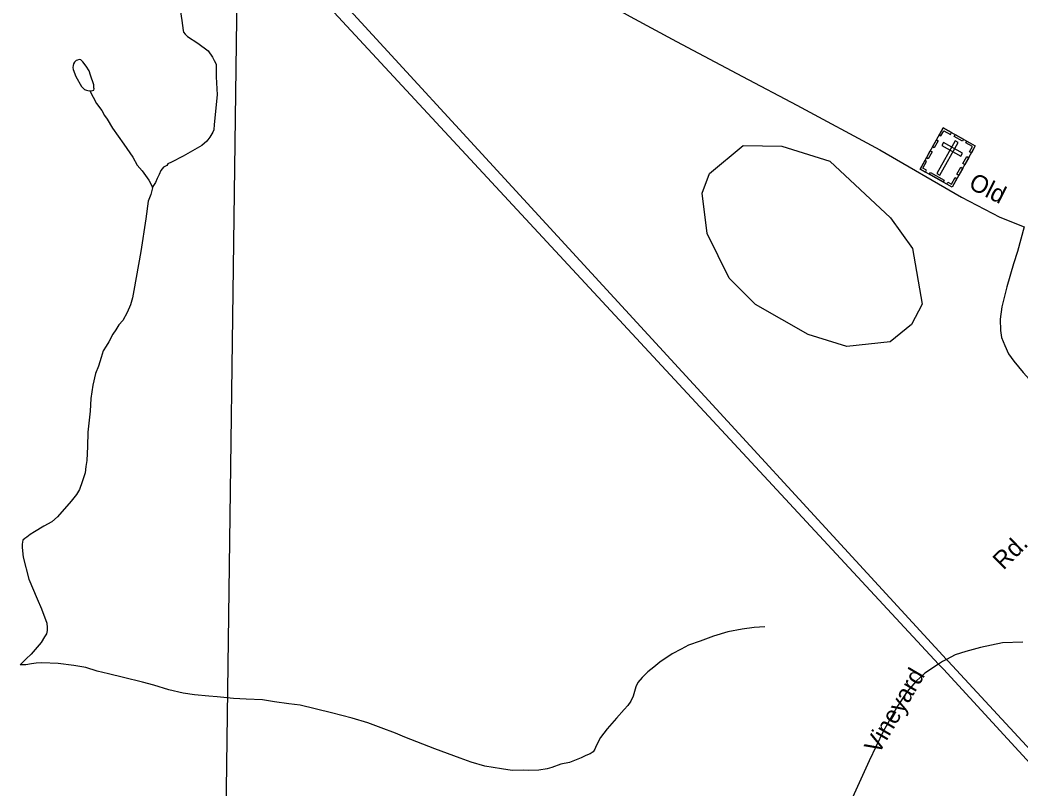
# Model space of a CAD drawing. Extents: x 2260773 to 2342389, y 552869 to 618546.
# Drawn here: x 2268737 to 2274135, y 573928 to 578078 of the extents above; entities that cross this region are included whole.
import ezdxf

# ---------------------------------------------------------------- set-up
doc = ezdxf.new("R2010")
doc.units = 0
for name, color, linetype in [('Exist Cultural Cemetery CELL', 7, 'Continuous'), ('Exist Hydrographic Misc Water Feature', 7, 'Continuous'), ('Exist Hydrographic Pond Under 1500 Sq Ft', 7, 'Continuous'), ('Exist Road Non-System Type 51', 7, 'Continuous'), ('Exist Road Non-System Type 51 Label', 7, 'Continuous'), ('Exist Road Secondary Type 51 Attributed', 7, 'Continuous'), ('Exist Road Secondary Type 51 Label', 7, 'Continuous'), ('Exist Utilities Electrical Transmission Line', 7, 'Continuous')]:
    doc.layers.add(name, color=color, linetype=linetype)

msp = doc.modelspace()

# ---------------------------------------------------------------- linework, layer by layer
at = {"layer": 'Exist Cultural Cemetery CELL'}
for points in [[(2273719.7, 577495.7), (2273893.5, 577398.7), (2273769.4, 577176.3), (2273595.5, 577273.4)], [(2273698.5, 577457.9), (2273708.4, 577452.4), (2273724.1, 577480.5), (2273759.6, 577460.7), (2273765, 577470.4), (2273719.7, 577495.7)], [(2273662.4, 577393.2), (2273683.5, 577431), (2273693.4, 577425.4), (2273672.3, 577387.6)], [(2273800.6, 577417), (2273784.3, 577426.1), (2273685.4, 577249), (2273701.7, 577239.9)], [(2273722.1, 577416.4), (2273713, 577400.1), (2273815.8, 577342.7), (2273824.9, 577359)], [(2273784.3, 577459.6), (2273829.6, 577434.3), (2273824, 577424.4), (2273778.8, 577449.6)], [(2273872.4, 577360.8), (2273862.5, 577366.3), (2273878.2, 577394.4), (2273842.8, 577414.2), (2273848.2, 577423.9), (2273893.5, 577398.6)], [(2273629.6, 577334.5), (2273650.7, 577372.3), (2273660.7, 577366.7), (2273639.5, 577328.9)], [(2273624.4, 577257.3), (2273630, 577267.3), (2273610.8, 577278.1), (2273630.5, 577313.3), (2273620.8, 577318.8), (2273595.5, 577273.5)], [(2273826.8, 577302.5), (2273847.9, 577340.3), (2273857.9, 577334.8), (2273836.8, 577297)], [(2273651.3, 577255.4), (2273725.4, 577214), (2273719.8, 577204.1), (2273645.7, 577245.4)], [(2273794.7, 577245), (2273815.8, 577282.8), (2273825.7, 577277.3), (2273804.6, 577239.4)], [(2273740.4, 577192.5), (2273746, 577202.5), (2273765.2, 577191.8), (2273784.9, 577227.1), (2273794.7, 577221.7), (2273769.4, 577176.3)]]:
    msp.add_lwpolyline(points, close=True, dxfattribs=at)
at = {"layer": 'Exist Hydrographic Misc Water Feature'}
for points in [[(2269599.1, 578157.6), (2269610.2, 578075.6), (2269618.8, 578022), (2269620.8, 578012), (2269629, 578001.8), (2269641.1, 577988.3), (2269697.3, 577952.6), (2269753.7, 577911.3), (2269775.6, 577877.5), (2269785.9, 577859.7), (2269796.1, 577839.5), (2269796.8, 577771.8), (2269801.7, 577673.7), (2269785.3, 577513.9), (2269783.6, 577485.8), (2269777.9, 577471.7), (2269762.1, 577445.7), (2269746.3, 577423.3), (2269718.4, 577401.1), (2269692.8, 577386.8), (2269617.3, 577342.2), (2269555.4, 577309.7), (2269535.7, 577301.3), (2269529.8, 577293.3), (2269511.5, 577283.5), (2269497.8, 577265.3), (2269488, 577244.8), (2269478.5, 577222.8), (2269468.9, 577201.1), (2269454.5, 577179), (2269452.7, 577172.8)], [(2269114.1, 577695.4), (2269122.3, 577695.4), (2269136.3, 577699.7), (2269137.9, 577705.6), (2269136.1, 577711.5), (2269135.7, 577727.4), (2269117.6, 577779.2), (2269110.9, 577803.3), (2269094.9, 577829.3), (2269076.6, 577852.7), (2269066.4, 577862.8), (2269056.1, 577864.7), (2269048.7, 577860.6), (2269040.7, 577858.5), (2269032.5, 577850.4), (2269026.6, 577840.4), (2269024.7, 577832.5), (2269022.9, 577820.7), (2269024.9, 577810.6), (2269039.5, 577772.7), (2269069.6, 577718.7), (2269085.6, 577702.9), (2269096.1, 577699.3), (2269103.9, 577697.3), (2269114.1, 577695.4)], [(2269114.1, 577695.4), (2269150.6, 577627.8), (2269179.1, 577589.9), (2269193.3, 577562.2), (2269207.2, 577542.3), (2269235.9, 577494.5), (2269266.5, 577451), (2269298.7, 577407.2), (2269347.1, 577337.9), (2269369.6, 577293.9), (2269397.7, 577264.2), (2269432.6, 577212.7), (2269448.4, 577182.7), (2269452.7, 577172.8)], [(2269452.7, 577172.8), (2269442.8, 577136.9), (2269429.3, 577100.8), (2269416.6, 577004.6), (2269390.4, 576828.5), (2269351.8, 576618.2), (2269344.2, 576578), (2269334.6, 576540.1), (2269315.1, 576500), (2269291.7, 576455.7), (2269271.8, 576433.5), (2269254.4, 576405.4), (2269238.4, 576383.1), (2269216.9, 576340.9), (2269203.1, 576317), (2269187.1, 576292.6), (2269175.7, 576256.6), (2269161.9, 576210.5), (2269144.3, 576170.5), (2269130.6, 576106.5), (2269119.5, 576034.4), (2269116.2, 575966.3), (2269103.1, 575854.3), (2269102, 575776.3), (2269098.8, 575700.1), (2269093, 575668.1), (2269089.3, 575634.2), (2269073.8, 575586.3), (2269058.2, 575544), (2269042.4, 575518), (2269013.1, 575481.4), (2268939.9, 575396.8), (2268910.1, 575368.8), (2268866, 575346.3), (2268816.6, 575316), (2268792.6, 575301.8), (2268775, 575287.4), (2268763.1, 575279.5), (2268753.3, 575271.2), (2268749.2, 575249.1), (2268749.6, 575231.2), (2268754.1, 575179.5), (2268784.6, 575059.6), (2268829.9, 574954.3), (2268854.1, 574900.4), (2268882.8, 574822.6), (2268883.3, 574798.7), (2268883.5, 574782.8), (2268879.6, 574764.7), (2268869.7, 574748.8), (2268852.1, 574718.6), (2268798.6, 574656.1), (2268770.9, 574629.9), (2268737.5, 574597.2)], [(2272757.3, 574802.9), (2272699.5, 574798.6), (2272635.3, 574790), (2272557.6, 574775.3), (2272479.9, 574752.6), (2272408.1, 574725.7), (2272346.2, 574703.4), (2272306.6, 574683), (2272256.8, 574656.5), (2272191.2, 574612), (2272157.9, 574585.8), (2272126, 574559.4), (2272096.2, 574529), (2272072.2, 574503), (2272060.5, 574478.8), (2272047.2, 574428.5), (2272033.5, 574402.6), (2272017.5, 574378.2), (2271997.6, 574356.1), (2271956.4, 574310), (2271907, 574253.3), (2271871.5, 574205.2), (2271847.9, 574160.9), (2271839.9, 574143), (2271831.9, 574128.8), (2271814.1, 574118.5), (2271790.7, 574108.3), (2271766.1, 574096.2), (2271702.5, 574071.7), (2271656.6, 574061.1), (2271608.8, 574044.8), (2271583.2, 574036.5), (2271537, 574030.1), (2271483.1, 574027.7), (2271453.2, 574029.4), (2271393.1, 574028.6), (2271337.1, 574036.3), (2271246.9, 574051.1), (2271172.7, 574072.4), (2271113, 574094), (2270976.4, 574144.6), (2270813.8, 574207.2), (2270763.4, 574228.6), (2270687.1, 574257.9), (2270615.1, 574285.4), (2270531.1, 574310.6), (2270418.9, 574339.3), (2270250.5, 574379.7), (2270188.8, 574387), (2270110.3, 574398.4), (2270046.3, 574409.6), (2269958.6, 574413.2), (2269890.1, 574416.1), (2269802.5, 574425.3), (2269756.4, 574429.1), (2269680.1, 574436.4), (2269618.4, 574445.8), (2269540, 574463.3), (2269459.7, 574488.3), (2269398.1, 574503.7), (2269295.6, 574528.9), (2269215.9, 574549.8), (2269153.5, 574563.3), (2269093.4, 574582.9), (2269027.2, 574594.1), (2268943.3, 574605.5), (2268855.4, 574608.6), (2268825.2, 574606.3), (2268799.4, 574604.1), (2268769.5, 574597.6), (2268737.5, 574597.2)]]:
    msp.add_lwpolyline(points, dxfattribs=at)
at = {"layer": 'Exist Hydrographic Pond Under 1500 Sq Ft'}
msp.add_lwpolyline([(2273200.6, 576316.7), (2272991.7, 576380), (2272706.7, 576543.2), (2272564.6, 576683.8), (2272445.6, 576925.6), (2272418.6, 577142.6), (2272458.5, 577250), (2272640.6, 577400.5), (2272849.6, 577396.3), (2273107.7, 577315.6), (2273435.6, 577010.6), (2273553.7, 576844.2), (2273606.6, 576544.7), (2273549.6, 576434.3), (2273433.6, 576341.5), (2273200.6, 576316.7)], dxfattribs=at)
at = {"layer": 'Exist Road Non-System Type 51'}
for points in [[(2274149.4, 574720.6), (2274039.9, 574717.1), (2273921.7, 574690.6), (2273842.2, 574669.4), (2273785.7, 574651.8), (2273738.5, 574627.5)], [(2273695.3, 574602), (2273621.6, 574552.9), (2273573.9, 574510.5), (2273526.3, 574453.9), (2273469.8, 574369.2), (2273395.6, 574238.5), (2273320.3, 574080.1), (2273240.3, 573901.1), (2273148.5, 573699.8), (2273103.8, 573609.1), (2273061.4, 573543.2), (2272994.3, 573439.6), (2272927.3, 573356), (2272853.1, 573271.2), (2272775.5, 573192.3), (2272717.8, 573121.7), (2272677.2, 573072.2)], [(2273738.5, 574627.5), (2273716.9, 574616.4), (2273695.3, 574602)]]:
    msp.add_lwpolyline(points, dxfattribs=at)
at = {"layer": 'Exist Road Secondary Type 51 Attributed'}
for points in [[(2271446.1, 578416.2), (2271534.7, 578369.6), (2271623, 578324.4), (2271777.8, 578237.9), (2272031, 578096.5), (2272280.2, 577960.9), (2272637.6, 577772.3), (2272931, 577617.3), (2273379, 577377.5), (2273819.3, 577122.6), (2274025.8, 577013.1), (2274157.6, 576962.5)], [(2274157.6, 576962.5), (2274121.1, 576827.7), (2274099.9, 576762.3), (2274064.6, 576638.7), (2274036.4, 576529.2), (2274027.6, 576463.9), (2274029.3, 576402), (2274034.6, 576364.9), (2274052.3, 576320.8), (2274073.5, 576276.6), (2274101.7, 576236), (2274151.1, 576176), (2274202.3, 576119.4), (2274288.8, 576018.8), (2274403.6, 575884.5), (2274502.4, 575771.5), (2274641.9, 575607.3), (2275289.7, 574853.7), (2276033.7, 574000.5), (2276044.4, 573978.8), (2276331.6, 573660.4), (2276708.8, 573228.4)]]:
    msp.add_lwpolyline(points, dxfattribs=at)
at = {"layer": 'Exist Utilities Electrical Transmission Line'}
for points in [[(2269887.7, 572975.5), (2269843.8, 573254.7), (2269916, 578756.2), (2269917.5, 578894.4)], [(2269976.8, 578878.2), (2269973.2, 578616.9), (2273695.3, 574602)], [(2270028.9, 578864), (2270028.9, 578861.3), (2270028.7, 578665.4), (2273738.5, 574627.5)], [(2273695.3, 574602), (2273721.1, 574574.3), (2277054.9, 570946.3)], [(2273738.5, 574627.5), (2273746.8, 574618.6), (2277105, 570990.1), (2277108, 570986.9)]]:
    msp.add_lwpolyline(points, dxfattribs=at)

# ---------------------------------------------------------------- texts
at = {"layer": 'Exist Road Non-System Type 51 Label'}
for s, rotation, p in [('Rd.', 44.9373, (2274045, 575106)), ('Vineyard', 59.6912, (2273371.5, 574110.9))]:
    msp.add_text(s, height=95, rotation=rotation, dxfattribs=at).set_placement(p)
at = {"layer": 'Exist Road Secondary Type 51 Label'}
msp.add_text('Old', height=95, rotation=333.1603, dxfattribs=at).set_placement((2273851.5, 577172.5))

doc.saveas('drawing.dxf')
